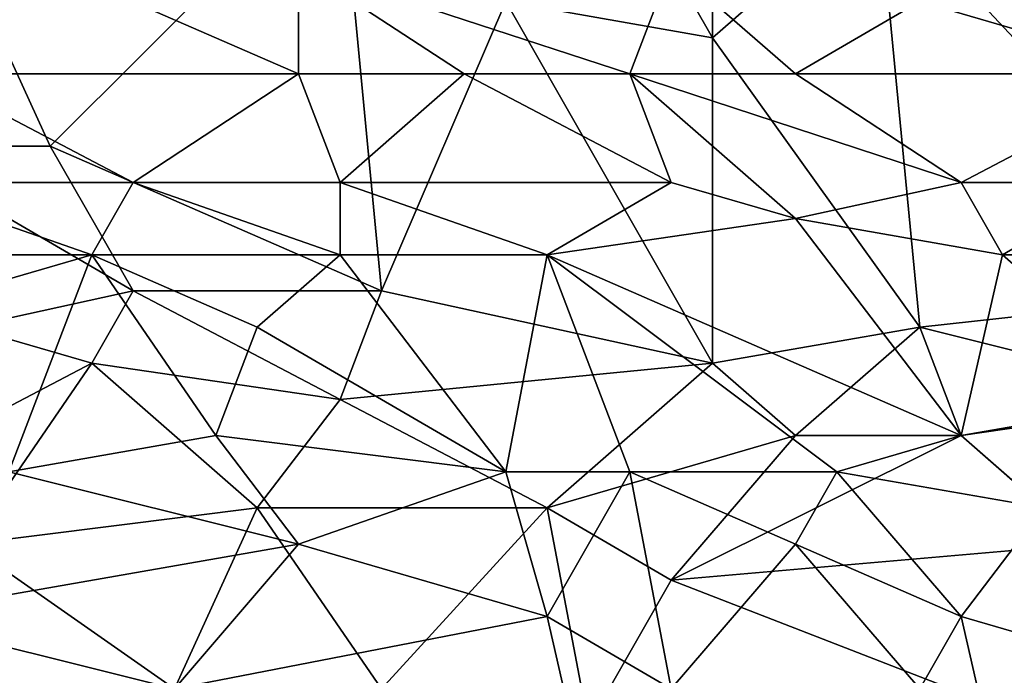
# Model space of a CAD drawing. Extents: x -161 to 11, y -10 to 160.
# Tile 311 of 499: x 0.5964 to 0.7027, y -0.2714 to -0.2006. Entities that reach past the tile are written whole.
import ezdxf

# ---------------------------------------------------------------- set-up
doc = ezdxf.new("R2010")
doc.units = 0
doc.header["$MEASUREMENT"] = 0
doc.layers.get('0').update_dxf_attribs({"linetype": 'CONTINUOUS'})

msp = doc.modelspace()

# ---------------------------------------------------------------- linework, layer by layer
for points in [[(0.67122, -0.20253, 0.26766), (0.66228, -0.1869, 0.26772), (0.67122, -0.17518, 0.26779)], [(0.68911, -0.1869, 0.26778), (0.67122, -0.20253, 0.26766), (0.67122, -0.17518, 0.26779)], [(0.59968, -0.21424, 0.26739), (0.59074, -0.19471, 0.26749), (0.63098, -0.18299, 0.26769)], [(0.59968, -0.21424, 0.26739), (0.63098, -0.18299, 0.26769), (0.63545, -0.22987, 0.2674)], [(0.64887, -0.19862, 0.26763), (0.63545, -0.22987, 0.2674), (0.63098, -0.18299, 0.26769)], [(0.66228, -0.1869, 0.26772), (0.67122, -0.20253, 0.26766), (0.64887, -0.19862, 0.26763)], [(0.69358, -0.23378, 0.26758), (0.67122, -0.20253, 0.26766), (0.68911, -0.1869, 0.26778)], [(0.72934, -0.22987, 0.26775), (0.69358, -0.23378, 0.26758), (0.68911, -0.1869, 0.26778)], [(0.72487, -0.19862, 0.26782), (0.72934, -0.22987, 0.26775), (0.68911, -0.1869, 0.26778)], [(0.59968, -0.19471, 0.39917), (0.57733, -0.19471, 0.39878), (0.58627, -0.20643, 0.39759)], [(0.59968, -0.21424, 0.26739), (0.5818, -0.21424, 0.26734), (0.59074, -0.19471, 0.26749)], [(0.58627, -0.20643, 0.39759), (0.62651, -0.20643, 0.39819), (0.59968, -0.19471, 0.39917)], [(0.59968, -0.19471, 0.39917), (0.62651, -0.20643, 0.39819), (0.62651, -0.19471, 0.39956)], [(0.66228, -0.20643, 0.39844), (0.66675, -0.19471, 0.39977), (0.62651, -0.19471, 0.39956)], [(0.66228, -0.20643, 0.39844), (0.62651, -0.19471, 0.39956), (0.6444, -0.20643, 0.39836)], [(0.6444, -0.20643, 0.39836), (0.62651, -0.19471, 0.39956), (0.62651, -0.20643, 0.39819)], [(0.68016, -0.20643, 0.39845), (0.66675, -0.19471, 0.39977), (0.66228, -0.20643, 0.39844)], [(0.68016, -0.20643, 0.39845), (0.69358, -0.19862, 0.39931), (0.66675, -0.19471, 0.39977)], [(0.7204, -0.20643, 0.39844), (0.71593, -0.19471, 0.3997), (0.69358, -0.19862, 0.39931)], [(0.67122, -0.23768, 0.26743), (0.63545, -0.22987, 0.2674), (0.64887, -0.19862, 0.26763)], [(0.67122, -0.20253, 0.26766), (0.67122, -0.23768, 0.26743), (0.64887, -0.19862, 0.26763)], [(0.68016, -0.20643, 0.39845), (0.7204, -0.20643, 0.39844), (0.69358, -0.19862, 0.39931)], [(0.69358, -0.23378, 0.26758), (0.67122, -0.23768, 0.26743), (0.67122, -0.20253, 0.26766)], [(0.60863, -0.21815, 0.39644), (0.58627, -0.20643, 0.39759), (0.5818, -0.21815, 0.39601)], [(0.60863, -0.21815, 0.39644), (0.62651, -0.20643, 0.39819), (0.58627, -0.20643, 0.39759)], [(0.60863, -0.21815, 0.39644), (0.63098, -0.21815, 0.39674), (0.62651, -0.20643, 0.39819)], [(0.6444, -0.20643, 0.39836), (0.62651, -0.20643, 0.39819), (0.63098, -0.21815, 0.39674)], [(0.66675, -0.21815, 0.39698), (0.6444, -0.20643, 0.39836), (0.63098, -0.21815, 0.39674)], [(0.66675, -0.21815, 0.39698), (0.66228, -0.20643, 0.39844), (0.6444, -0.20643, 0.39836)], [(0.69805, -0.21815, 0.39702), (0.68016, -0.20643, 0.39845), (0.66228, -0.20643, 0.39844)], [(0.68016, -0.22206, 0.39646), (0.69805, -0.21815, 0.39702), (0.66228, -0.20643, 0.39844)], [(0.68016, -0.22206, 0.39646), (0.66228, -0.20643, 0.39844), (0.66675, -0.21815, 0.39698)], [(0.69805, -0.21815, 0.39702), (0.7204, -0.20643, 0.39844), (0.68016, -0.20643, 0.39845)], [(0.69805, -0.21815, 0.39702), (0.71593, -0.21815, 0.397), (0.7204, -0.20643, 0.39844)], [(0.59968, -0.21424, 0.26739), (0.60863, -0.22987, 0.26732), (0.5818, -0.21424, 0.26734)], [(0.60863, -0.22987, 0.26732), (0.59074, -0.23378, 0.26723), (0.5818, -0.21424, 0.26734)], [(0.63545, -0.22987, 0.2674), (0.60863, -0.22987, 0.26732), (0.59968, -0.21424, 0.26739)], [(0.60416, -0.22596, 0.39527), (0.5818, -0.21815, 0.39601), (0.57286, -0.22596, 0.39475)], [(0.5818, -0.21815, 0.39601), (0.60416, -0.22596, 0.39527), (0.60863, -0.21815, 0.39644)], [(0.60863, -0.21815, 0.39644), (0.60416, -0.22596, 0.39527), (0.63098, -0.22596, 0.39561)], [(0.63098, -0.22596, 0.39561), (0.63098, -0.21815, 0.39674), (0.60863, -0.21815, 0.39644)], [(0.65334, -0.22596, 0.39578), (0.66675, -0.21815, 0.39698), (0.63098, -0.21815, 0.39674)], [(0.63098, -0.21815, 0.39674), (0.63098, -0.22596, 0.39561), (0.65334, -0.22596, 0.39578)], [(0.65334, -0.22596, 0.39578), (0.68016, -0.22206, 0.39646), (0.66675, -0.21815, 0.39698)], [(0.70252, -0.22596, 0.39591), (0.69805, -0.21815, 0.39702), (0.68016, -0.22206, 0.39646)], [(0.69805, -0.21815, 0.39702), (0.70252, -0.22596, 0.39591), (0.71593, -0.21815, 0.397)], [(0.70252, -0.22596, 0.39591), (0.73829, -0.22596, 0.39595), (0.71593, -0.21815, 0.397)], [(0.69805, -0.24549, 0.39289), (0.68016, -0.22206, 0.39646), (0.65334, -0.22596, 0.39578)], [(0.68016, -0.22206, 0.39646), (0.69805, -0.24549, 0.39289), (0.70252, -0.22596, 0.39591)], [(0.57286, -0.22596, 0.39475), (0.57733, -0.23378, 0.39366), (0.60416, -0.22596, 0.39527)], [(0.59521, -0.2494, 0.3914), (0.60416, -0.22596, 0.39527), (0.57733, -0.23378, 0.39366)], [(0.61757, -0.24549, 0.39232), (0.60416, -0.22596, 0.39527), (0.59521, -0.2494, 0.3914)], [(0.62204, -0.23378, 0.3943), (0.63098, -0.22596, 0.39561), (0.60416, -0.22596, 0.39527)], [(0.60416, -0.22596, 0.39527), (0.61757, -0.24549, 0.39232), (0.62204, -0.23378, 0.3943)], [(0.64887, -0.2494, 0.39195), (0.63098, -0.22596, 0.39561), (0.62204, -0.23378, 0.3943)], [(0.65334, -0.22596, 0.39578), (0.63098, -0.22596, 0.39561), (0.64887, -0.2494, 0.39195)], [(0.66228, -0.2494, 0.39203), (0.65334, -0.22596, 0.39578), (0.64887, -0.2494, 0.39195)], [(0.68463, -0.2494, 0.39218), (0.65334, -0.22596, 0.39578), (0.66228, -0.2494, 0.39203)], [(0.68463, -0.2494, 0.39218), (0.69805, -0.24549, 0.39289), (0.65334, -0.22596, 0.39578)], [(0.7204, -0.24159, 0.39358), (0.70252, -0.22596, 0.39591), (0.69805, -0.24549, 0.39289)], [(0.7204, -0.24159, 0.39358), (0.73829, -0.22596, 0.39595), (0.70252, -0.22596, 0.39591)], [(0.59074, -0.23378, 0.26723), (0.60863, -0.22987, 0.26732), (0.60416, -0.23768, 0.26723)], [(0.63098, -0.24159, 0.26725), (0.60416, -0.23768, 0.26723), (0.60863, -0.22987, 0.26732)], [(0.60863, -0.22987, 0.26732), (0.63545, -0.22987, 0.2674), (0.63098, -0.24159, 0.26725)], [(0.67122, -0.23768, 0.26743), (0.63098, -0.24159, 0.26725), (0.63545, -0.22987, 0.2674)], [(0.69358, -0.23378, 0.26758), (0.72934, -0.22987, 0.26775), (0.72487, -0.24159, 0.26762)], [(0.60416, -0.23768, 0.26723), (0.5818, -0.2494, 0.26698), (0.59074, -0.23378, 0.26723)], [(0.64887, -0.2494, 0.39195), (0.62204, -0.23378, 0.3943), (0.61757, -0.24549, 0.39232)], [(0.67122, -0.23768, 0.26743), (0.69358, -0.23378, 0.26758), (0.68016, -0.24549, 0.26736)], [(0.69358, -0.23378, 0.26758), (0.69805, -0.24549, 0.26744), (0.68016, -0.24549, 0.26736)], [(0.72487, -0.24159, 0.26762), (0.69805, -0.24549, 0.26744), (0.69358, -0.23378, 0.26758)], [(0.5818, -0.2494, 0.26698), (0.60416, -0.23768, 0.26723), (0.59074, -0.25721, 0.26685)], [(0.62204, -0.25331, 0.26701), (0.59074, -0.25721, 0.26685), (0.60416, -0.23768, 0.26723)], [(0.63098, -0.24159, 0.26725), (0.62204, -0.25331, 0.26701), (0.60416, -0.23768, 0.26723)], [(0.63098, -0.24159, 0.26725), (0.67122, -0.23768, 0.26743), (0.65334, -0.25331, 0.26713)], [(0.67122, -0.23768, 0.26743), (0.68016, -0.24549, 0.26736), (0.65334, -0.25331, 0.26713)], [(0.65334, -0.25331, 0.26713), (0.62204, -0.25331, 0.26701), (0.63098, -0.24159, 0.26725)], [(0.69805, -0.24549, 0.26744), (0.72487, -0.24159, 0.26762), (0.71146, -0.25721, 0.26725)], [(0.69805, -0.24549, 0.39289), (0.70699, -0.25331, 0.3916), (0.7204, -0.24159, 0.39358)], [(0.62651, -0.25721, 0.39045), (0.61757, -0.24549, 0.39232), (0.59521, -0.2494, 0.3914)], [(0.64887, -0.2494, 0.39195), (0.61757, -0.24549, 0.39232), (0.62651, -0.25721, 0.39045)], [(0.65334, -0.25331, 0.26713), (0.68016, -0.24549, 0.26736), (0.66675, -0.26112, 0.26698)], [(0.69805, -0.24549, 0.26744), (0.71146, -0.25721, 0.26725), (0.66675, -0.26112, 0.26698)], [(0.69805, -0.24549, 0.26744), (0.66675, -0.26112, 0.26698), (0.68016, -0.24549, 0.26736)], [(0.70699, -0.25331, 0.3916), (0.69805, -0.24549, 0.39289), (0.68463, -0.2494, 0.39218)], [(0.59521, -0.2494, 0.3914), (0.5818, -0.26503, 0.38865), (0.62651, -0.25721, 0.39045)], [(0.65334, -0.26503, 0.38928), (0.64887, -0.2494, 0.39195), (0.62651, -0.25721, 0.39045)], [(0.64887, -0.2494, 0.39195), (0.65334, -0.26503, 0.38928), (0.66228, -0.2494, 0.39203)], [(0.66675, -0.27284, 0.38792), (0.66228, -0.2494, 0.39203), (0.65334, -0.26503, 0.38928)], [(0.68016, -0.25721, 0.39082), (0.68463, -0.2494, 0.39218), (0.66228, -0.2494, 0.39203)], [(0.66228, -0.2494, 0.39203), (0.66675, -0.27284, 0.38792), (0.68016, -0.25721, 0.39082)], [(0.69805, -0.26503, 0.38951), (0.68463, -0.2494, 0.39218), (0.68016, -0.25721, 0.39082)], [(0.68463, -0.2494, 0.39218), (0.69805, -0.26503, 0.38951), (0.70699, -0.25331, 0.3916)], [(0.59074, -0.25721, 0.26685), (0.62204, -0.25331, 0.26701), (0.6131, -0.27284, 0.26649)], [(0.6131, -0.27284, 0.26649), (0.62204, -0.25331, 0.26701), (0.63545, -0.27284, 0.26654)], [(0.63545, -0.27284, 0.26654), (0.62204, -0.25331, 0.26701), (0.65334, -0.25331, 0.26713)], [(0.63545, -0.27284, 0.26654), (0.65334, -0.25331, 0.26713), (0.65781, -0.27674, 0.26649)], [(0.66675, -0.26112, 0.26698), (0.65781, -0.27674, 0.26649), (0.65334, -0.25331, 0.26713)], [(0.72487, -0.27284, 0.38827), (0.70699, -0.25331, 0.3916), (0.69805, -0.26503, 0.38951)], [(0.6131, -0.27284, 0.38754), (0.62651, -0.25721, 0.39045), (0.5818, -0.26503, 0.38865)], [(0.6131, -0.27284, 0.26649), (0.59074, -0.27674, 0.26633), (0.59074, -0.25721, 0.26685)], [(0.62651, -0.25721, 0.39045), (0.6131, -0.27284, 0.38754), (0.65334, -0.26503, 0.38928)], [(0.69358, -0.27284, 0.38809), (0.68016, -0.25721, 0.39082), (0.66675, -0.27284, 0.38792)], [(0.66675, -0.26112, 0.26698), (0.71146, -0.25721, 0.26725), (0.70699, -0.27674, 0.26664)], [(0.68016, -0.25721, 0.39082), (0.69358, -0.27284, 0.38809), (0.69805, -0.26503, 0.38951)], [(0.70699, -0.27674, 0.26664), (0.65781, -0.27674, 0.26649), (0.66675, -0.26112, 0.26698)], [(0.5818, -0.26503, 0.38865), (0.59521, -0.27674, 0.3867), (0.6131, -0.27284, 0.38754)], [(0.65781, -0.28456, 0.38569), (0.65334, -0.26503, 0.38928), (0.6131, -0.27284, 0.38754)], [(0.65334, -0.26503, 0.38928), (0.65781, -0.28456, 0.38569), (0.66675, -0.27284, 0.38792)], [(0.69805, -0.26503, 0.38951), (0.69358, -0.27284, 0.38809), (0.70252, -0.28456, 0.38595)], [(0.69805, -0.26503, 0.38951), (0.70252, -0.28456, 0.38595), (0.72487, -0.27284, 0.38827)]]:
    msp.add_3dface(points)

doc.saveas('drawing.dxf')
